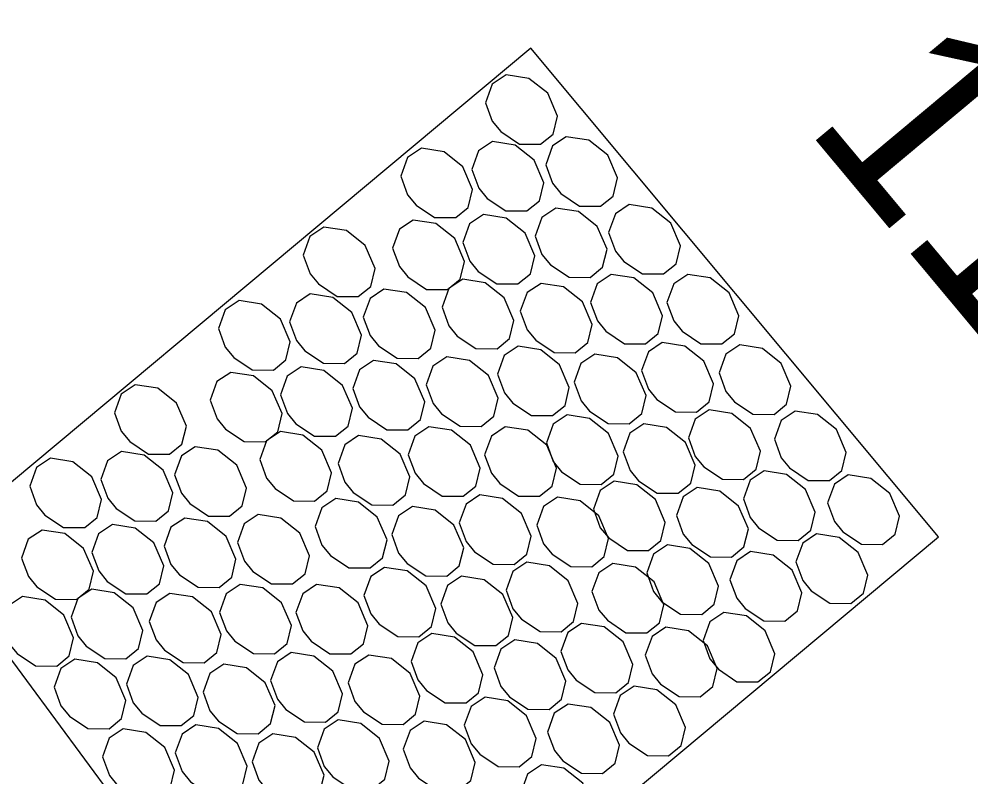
# Model space of a CAD drawing. Extents: x 2042995 to 2043795, y 305365 to 306249.
# Drawn here: x 2043660.05 to 2043672.02, y 305810.4 to 305819.92 of the extents above; entities that cross this region are included whole.
import ezdxf

# ---------------------------------------------------------------- set-up
doc = ezdxf.new("R2010")
doc.units = 0
doc.layers.add('BR_GROUND LINES', color=7, linetype='Continuous')
doc.layers.add('BR_TEXT', color=7, linetype='Continuous')

msp = doc.modelspace()

# ---------------------------------------------------------------- linework, layer by layer
at = {"layer": 'BR_GROUND LINES'}
msp.add_line((2043634.956, 305845.683), (2043664.731, 305805.404), dxfattribs=at)
at = {"layer": 'BR_TEXT'}
msp.add_lwpolyline([(2043661.476, 305806.836), (2043662.405, 305805.723), (2043671.615, 305813.415), (2043666.487, 305819.556), (2043657.277, 305811.863), (2043658.207, 305810.75)], dxfattribs=at)
for points in [[(2043666.767, 305818.476), (2043666.822, 305818.702), (2043666.7, 305818.989), (2043666.463, 305819.176), (2043666.178, 305819.221), (2043666.003, 305819.104), (2043665.918, 305818.869), (2043666.004, 305818.636), (2043666.111, 305818.506), (2043666.344, 305818.35), (2043666.609, 305818.348)], [(2043666.596, 305817.636), (2043666.651, 305817.863), (2043666.529, 305818.149), (2043666.292, 305818.337), (2043666.007, 305818.381), (2043665.832, 305818.265), (2043665.747, 305818.03), (2043665.833, 305817.797), (2043665.94, 305817.667), (2043666.173, 305817.511), (2043666.438, 305817.509)], [(2043667.524, 305817.697), (2043667.578, 305817.924), (2043667.456, 305818.21), (2043667.219, 305818.398), (2043666.934, 305818.442), (2043666.76, 305818.326), (2043666.675, 305818.091), (2043666.761, 305817.858), (2043666.867, 305817.728), (2043667.101, 305817.571), (2043667.365, 305817.57)], [(2043665.702, 305817.553), (2043665.756, 305817.779), (2043665.634, 305818.065), (2043665.397, 305818.253), (2043665.113, 305818.298), (2043664.938, 305818.181), (2043664.853, 305817.946), (2043664.939, 305817.713), (2043665.045, 305817.583), (2043665.279, 305817.427), (2043665.544, 305817.425)], [(2043667.391, 305816.801), (2043667.446, 305817.027), (2043667.324, 305817.313), (2043667.087, 305817.501), (2043666.802, 305817.546), (2043666.628, 305817.429), (2043666.543, 305817.194), (2043666.628, 305816.961), (2043666.735, 305816.831), (2043666.969, 305816.675), (2043667.233, 305816.673)], [(2043668.315, 305816.845), (2043668.37, 305817.071), (2043668.247, 305817.357), (2043668.011, 305817.545), (2043667.726, 305817.59), (2043667.551, 305817.473), (2043667.466, 305817.238), (2043667.552, 305817.005), (2043667.659, 305816.875), (2043667.892, 305816.719), (2043668.157, 305816.717)], [(2043666.483, 305816.72), (2043666.537, 305816.946), (2043666.415, 305817.232), (2043666.178, 305817.42), (2043665.894, 305817.465), (2043665.719, 305817.348), (2043665.634, 305817.113), (2043665.72, 305816.88), (2043665.826, 305816.75), (2043666.06, 305816.594), (2043666.325, 305816.592)], [(2043664.475, 305816.561), (2043664.529, 305816.787), (2043664.407, 305817.074), (2043664.17, 305817.262), (2043663.885, 305817.306), (2043663.711, 305817.189), (2043663.626, 305816.954), (2043663.712, 305816.721), (2043663.818, 305816.592), (2043664.052, 305816.435), (2043664.316, 305816.433)], [(2043665.599, 305816.65), (2043665.653, 305816.876), (2043665.531, 305817.163), (2043665.294, 305817.351), (2043665.01, 305817.395), (2043664.835, 305817.279), (2043664.75, 305817.043), (2043664.836, 305816.811), (2043664.942, 305816.681), (2043665.176, 305816.524), (2043665.441, 305816.522)], [(2043668.088, 305815.967), (2043668.143, 305816.193), (2043668.02, 305816.479), (2043667.783, 305816.667), (2043667.499, 305816.712), (2043667.324, 305816.595), (2043667.239, 305816.36), (2043667.325, 305816.127), (2043667.432, 305815.997), (2043667.665, 305815.841), (2043667.93, 305815.839)], [(2043669.049, 305815.966), (2043669.103, 305816.193), (2043668.981, 305816.479), (2043668.744, 305816.667), (2043668.46, 305816.711), (2043668.285, 305816.595), (2043668.2, 305816.359), (2043668.286, 305816.127), (2043668.392, 305815.997), (2043668.626, 305815.84), (2043668.891, 305815.839)], [(2043666.221, 305815.905), (2043666.275, 305816.132), (2043666.153, 305816.418), (2043665.916, 305816.606), (2043665.632, 305816.65), (2043665.457, 305816.534), (2043665.372, 305816.299), (2043665.458, 305816.066), (2043665.564, 305815.936), (2043665.798, 305815.78), (2043666.063, 305815.778)], [(2043667.205, 305815.855), (2043667.26, 305816.081), (2043667.137, 305816.367), (2043666.9, 305816.555), (2043666.616, 305816.599), (2043666.441, 305816.483), (2043666.356, 305816.248), (2043666.442, 305816.015), (2043666.549, 305815.885), (2043666.782, 305815.729), (2043667.047, 305815.727)], [(2043664.304, 305815.722), (2043664.358, 305815.948), (2043664.236, 305816.234), (2043663.999, 305816.422), (2043663.714, 305816.467), (2043663.54, 305816.35), (2043663.455, 305816.115), (2043663.541, 305815.882), (2043663.647, 305815.752), (2043663.881, 305815.596), (2043664.145, 305815.594)], [(2043665.231, 305815.783), (2043665.286, 305816.009), (2043665.163, 305816.295), (2043664.926, 305816.483), (2043664.642, 305816.528), (2043664.467, 305816.411), (2043664.382, 305816.176), (2043664.468, 305815.943), (2043664.574, 305815.813), (2043664.808, 305815.657), (2043665.073, 305815.655)], [(2043663.409, 305815.638), (2043663.464, 305815.864), (2043663.341, 305816.151), (2043663.104, 305816.338), (2043662.82, 305816.383), (2043662.645, 305816.266), (2043662.56, 305816.031), (2043662.646, 305815.798), (2043662.753, 305815.668), (2043662.986, 305815.512), (2043663.251, 305815.51)], [(2043666.918, 305815.064), (2043666.972, 305815.291), (2043666.85, 305815.577), (2043666.613, 305815.765), (2043666.328, 305815.809), (2043666.154, 305815.693), (2043666.069, 305815.458), (2043666.155, 305815.225), (2043666.261, 305815.095), (2043666.495, 305814.939), (2043666.759, 305814.937)], [(2043668.729, 305815.109), (2043668.784, 305815.336), (2043668.662, 305815.622), (2043668.425, 305815.81), (2043668.14, 305815.854), (2043667.966, 305815.738), (2043667.881, 305815.502), (2043667.966, 305815.27), (2043668.073, 305815.14), (2043668.307, 305814.983), (2043668.571, 305814.982)], [(2043669.704, 305815.08), (2043669.759, 305815.306), (2043669.637, 305815.592), (2043669.4, 305815.78), (2043669.115, 305815.825), (2043668.94, 305815.708), (2043668.855, 305815.473), (2043668.941, 305815.24), (2043669.048, 305815.11), (2043669.281, 305814.954), (2043669.546, 305814.952)], [(2043665.099, 305814.886), (2043665.154, 305815.112), (2043665.031, 305815.399), (2043664.794, 305815.586), (2043664.51, 305815.631), (2043664.335, 305815.514), (2043664.25, 305815.279), (2043664.336, 305815.046), (2043664.442, 305814.916), (2043664.676, 305814.76), (2043664.941, 305814.758)], [(2043666.022, 305814.93), (2043666.077, 305815.156), (2043665.955, 305815.443), (2043665.718, 305815.63), (2043665.433, 305815.675), (2043665.258, 305815.558), (2043665.174, 305815.323), (2043665.259, 305815.09), (2043665.366, 305814.96), (2043665.6, 305814.804), (2043665.864, 305814.802)], [(2043667.882, 305814.963), (2043667.937, 305815.189), (2043667.814, 305815.475), (2043667.577, 305815.663), (2043667.293, 305815.708), (2043667.118, 305815.591), (2043667.033, 305815.356), (2043667.119, 305815.123), (2043667.225, 305814.993), (2043667.459, 305814.837), (2043667.724, 305814.835)], [(2043664.19, 305814.805), (2043664.245, 305815.031), (2043664.122, 305815.317), (2043663.885, 305815.505), (2043663.601, 305815.55), (2043663.426, 305815.433), (2043663.341, 305815.198), (2043663.427, 305814.965), (2043663.533, 305814.835), (2043663.767, 305814.679), (2043664.032, 305814.677)], [(2043663.306, 305814.735), (2043663.361, 305814.962), (2043663.238, 305815.248), (2043663.001, 305815.436), (2043662.717, 305815.48), (2043662.542, 305815.364), (2043662.457, 305815.129), (2043662.543, 305814.896), (2043662.65, 305814.766), (2043662.883, 305814.61), (2043663.148, 305814.608)], [(2043662.102, 305814.58), (2043662.157, 305814.806), (2043662.035, 305815.092), (2043661.798, 305815.28), (2043661.513, 305815.325), (2043661.338, 305815.208), (2043661.253, 305814.973), (2043661.339, 305814.74), (2043661.446, 305814.61), (2043661.68, 305814.454), (2043661.944, 305814.452)], [(2043667.532, 305814.2), (2043667.587, 305814.426), (2043667.464, 305814.713), (2043667.227, 305814.9), (2043666.943, 305814.945), (2043666.768, 305814.828), (2043666.683, 305814.593), (2043666.769, 305814.36), (2043666.875, 305814.23), (2043667.109, 305814.074), (2043667.374, 305814.072)], [(2043669.319, 305814.264), (2043669.374, 305814.49), (2043669.251, 305814.776), (2043669.014, 305814.964), (2043668.73, 305815.009), (2043668.555, 305814.892), (2043668.47, 305814.657), (2043668.556, 305814.424), (2043668.663, 305814.294), (2043668.896, 305814.138), (2043669.161, 305814.136)], [(2043670.399, 305814.248), (2043670.454, 305814.474), (2043670.331, 305814.761), (2043670.094, 305814.949), (2043669.81, 305814.993), (2043669.635, 305814.876), (2043669.55, 305814.641), (2043669.636, 305814.408), (2043669.742, 305814.279), (2043669.976, 305814.122), (2043670.241, 305814.12)], [(2043665.795, 305814.052), (2043665.85, 305814.278), (2043665.728, 305814.565), (2043665.491, 305814.752), (2043665.206, 305814.797), (2043665.031, 305814.68), (2043664.946, 305814.445), (2043665.032, 305814.212), (2043665.139, 305814.082), (2043665.373, 305813.926), (2043665.637, 305813.924)], [(2043666.756, 305814.052), (2043666.811, 305814.278), (2043666.688, 305814.564), (2043666.451, 305814.752), (2043666.167, 305814.797), (2043665.992, 305814.68), (2043665.907, 305814.445), (2043665.993, 305814.212), (2043666.1, 305814.082), (2043666.333, 305813.926), (2043666.598, 305813.924)], [(2043668.498, 305814.089), (2043668.553, 305814.315), (2043668.431, 305814.601), (2043668.194, 305814.789), (2043667.909, 305814.834), (2043667.734, 305814.717), (2043667.649, 305814.482), (2043667.735, 305814.249), (2043667.842, 305814.119), (2043668.076, 305813.963), (2043668.34, 305813.961)], [(2043663.928, 305813.991), (2043663.983, 305814.217), (2043663.86, 305814.503), (2043663.623, 305814.691), (2043663.339, 305814.736), (2043663.164, 305814.619), (2043663.079, 305814.384), (2043663.165, 305814.151), (2043663.272, 305814.021), (2043663.505, 305813.865), (2043663.77, 305813.863)], [(2043664.912, 305813.94), (2043664.967, 305814.166), (2043664.845, 305814.452), (2043664.608, 305814.64), (2043664.323, 305814.685), (2043664.148, 305814.568), (2043664.064, 305814.333), (2043664.149, 305814.1), (2043664.256, 305813.97), (2043664.49, 305813.814), (2043664.754, 305813.812)], [(2043662.859, 305813.801), (2043662.913, 305814.027), (2043662.791, 305814.314), (2043662.554, 305814.502), (2043662.269, 305814.546), (2043662.095, 305814.43), (2043662.01, 305814.194), (2043662.096, 305813.962), (2043662.202, 305813.832), (2043662.436, 305813.675), (2043662.7, 305813.673)], [(2043661.931, 305813.74), (2043661.986, 305813.967), (2043661.864, 305814.253), (2043661.627, 305814.441), (2043661.342, 305814.485), (2043661.167, 305814.369), (2043661.082, 305814.133), (2043661.168, 305813.901), (2043661.275, 305813.771), (2043661.508, 305813.614), (2043661.773, 305813.612)], [(2043661.037, 305813.657), (2043661.091, 305813.883), (2043660.969, 305814.169), (2043660.732, 305814.357), (2043660.448, 305814.402), (2043660.273, 305814.285), (2043660.188, 305814.05), (2043660.274, 305813.817), (2043660.38, 305813.687), (2043660.614, 305813.531), (2043660.879, 305813.529)], [(2043670.009, 305813.496), (2043670.064, 305813.722), (2043669.941, 305814.009), (2043669.704, 305814.197), (2043669.42, 305814.241), (2043669.245, 305814.124), (2043669.16, 305813.889), (2043669.246, 305813.656), (2043669.352, 305813.527), (2043669.586, 305813.37), (2043669.851, 305813.368)], [(2043671.068, 305813.446), (2043671.123, 305813.673), (2043671.001, 305813.959), (2043670.764, 305814.147), (2043670.479, 305814.191), (2043670.304, 305814.075), (2043670.219, 305813.84), (2043670.305, 305813.607), (2043670.412, 305813.477), (2043670.645, 305813.321), (2043670.91, 305813.319)], [(2043668.124, 305813.368), (2043668.179, 305813.594), (2043668.057, 305813.881), (2043667.82, 305814.069), (2043667.535, 305814.113), (2043667.36, 305813.996), (2043667.275, 305813.761), (2043667.361, 305813.528), (2043667.468, 305813.399), (2043667.702, 305813.242), (2043667.966, 305813.24)], [(2043669.168, 305813.287), (2043669.223, 305813.513), (2043669.1, 305813.8), (2043668.863, 305813.988), (2043668.579, 305814.032), (2043668.404, 305813.915), (2043668.319, 305813.68), (2043668.405, 305813.447), (2043668.511, 305813.318), (2043668.745, 305813.161), (2043669.01, 305813.159)], [(2043664.625, 305813.15), (2043664.68, 305813.376), (2043664.557, 305813.662), (2043664.32, 305813.85), (2043664.036, 305813.895), (2043663.861, 305813.778), (2043663.776, 305813.543), (2043663.862, 305813.31), (2043663.968, 305813.18), (2043664.202, 305813.024), (2043664.467, 305813.022)], [(2043666.437, 305813.195), (2043666.492, 305813.421), (2043666.369, 305813.707), (2043666.132, 305813.895), (2043665.848, 305813.94), (2043665.673, 305813.823), (2043665.588, 305813.588), (2043665.674, 305813.355), (2043665.78, 305813.225), (2043666.014, 305813.069), (2043666.279, 305813.067)], [(2043667.412, 305813.165), (2043667.466, 305813.391), (2043667.344, 305813.677), (2043667.107, 305813.865), (2043666.822, 305813.91), (2043666.648, 305813.793), (2043666.563, 305813.558), (2043666.649, 305813.325), (2043666.755, 305813.195), (2043666.989, 305813.039), (2043667.253, 305813.037)], [(2043665.589, 305813.048), (2043665.644, 305813.274), (2043665.521, 305813.561), (2043665.285, 305813.748), (2043665, 305813.793), (2043664.825, 305813.676), (2043664.74, 305813.441), (2043664.826, 305813.208), (2043664.933, 305813.078), (2043665.166, 305812.922), (2043665.431, 305812.92)], [(2043662.727, 305812.905), (2043662.781, 305813.131), (2043662.659, 305813.417), (2043662.422, 305813.605), (2043662.137, 305813.65), (2043661.963, 305813.533), (2043661.878, 305813.298), (2043661.964, 305813.065), (2043662.07, 305812.935), (2043662.304, 305812.779), (2043662.568, 305812.777)], [(2043663.65, 305812.949), (2043663.705, 305813.175), (2043663.582, 305813.461), (2043663.346, 305813.649), (2043663.061, 305813.694), (2043662.886, 305813.577), (2043662.801, 305813.342), (2043662.887, 305813.109), (2043662.994, 305812.979), (2043663.227, 305812.823), (2043663.492, 305812.821)], [(2043660.934, 305812.754), (2043660.989, 305812.98), (2043660.866, 305813.267), (2043660.629, 305813.455), (2043660.345, 305813.499), (2043660.17, 305813.382), (2043660.085, 305813.147), (2043660.171, 305812.914), (2043660.277, 305812.785), (2043660.511, 305812.628), (2043660.776, 305812.626)], [(2043661.818, 305812.823), (2043661.872, 305813.05), (2043661.75, 305813.336), (2043661.513, 305813.524), (2043661.229, 305813.568), (2043661.054, 305813.452), (2043660.969, 305813.216), (2043661.055, 305812.984), (2043661.161, 305812.854), (2043661.395, 305812.697), (2043661.66, 305812.696)], [(2043670.67, 305812.705), (2043670.725, 305812.931), (2043670.602, 305813.217), (2043670.365, 305813.405), (2043670.081, 305813.45), (2043669.906, 305813.333), (2043669.821, 305813.098), (2043669.907, 305812.865), (2043670.013, 305812.735), (2043670.247, 305812.579), (2043670.512, 305812.577)], [(2043668.794, 305812.567), (2043668.849, 305812.793), (2043668.726, 305813.079), (2043668.489, 305813.267), (2043668.205, 305813.311), (2043668.03, 305813.195), (2043667.945, 305812.96), (2043668.031, 305812.727), (2043668.137, 305812.597), (2043668.371, 305812.441), (2043668.636, 305812.439)], [(2043669.84, 305812.482), (2043669.895, 305812.708), (2043669.772, 305812.995), (2043669.535, 305813.183), (2043669.251, 305813.227), (2043669.076, 305813.111), (2043668.991, 305812.875), (2043669.077, 305812.643), (2043669.184, 305812.513), (2043669.417, 305812.356), (2043669.682, 305812.354)], [(2043665.239, 305812.285), (2043665.294, 305812.511), (2043665.171, 305812.798), (2043664.935, 305812.986), (2043664.65, 305813.03), (2043664.475, 305812.913), (2043664.39, 305812.678), (2043664.476, 305812.445), (2043664.583, 305812.316), (2043664.816, 305812.159), (2043665.081, 305812.157)], [(2043667.026, 305812.349), (2043667.081, 305812.575), (2043666.959, 305812.862), (2043666.722, 305813.049), (2043666.437, 305813.094), (2043666.262, 305812.977), (2043666.177, 305812.742), (2043666.263, 305812.509), (2043666.37, 305812.379), (2043666.604, 305812.223), (2043666.868, 305812.221)], [(2043668.106, 305812.333), (2043668.161, 305812.559), (2043668.038, 305812.846), (2043667.802, 305813.034), (2043667.517, 305813.078), (2043667.342, 305812.961), (2043667.257, 305812.726), (2043667.343, 305812.493), (2043667.45, 305812.364), (2043667.683, 305812.207), (2043667.948, 305812.205)], [(2043666.206, 305812.174), (2043666.26, 305812.4), (2043666.138, 305812.687), (2043665.901, 305812.874), (2043665.617, 305812.919), (2043665.442, 305812.802), (2043665.357, 305812.567), (2043665.443, 305812.334), (2043665.549, 305812.204), (2043665.783, 305812.048), (2043666.048, 305812.046)], [(2043661.556, 305812.009), (2043661.611, 305812.236), (2043661.488, 305812.522), (2043661.251, 305812.71), (2043660.967, 305812.754), (2043660.792, 305812.638), (2043660.707, 305812.402), (2043660.793, 305812.17), (2043660.899, 305812.04), (2043661.133, 305811.883), (2043661.398, 305811.882)], [(2043663.423, 305812.071), (2043663.478, 305812.297), (2043663.355, 305812.583), (2043663.118, 305812.771), (2043662.834, 305812.816), (2043662.659, 305812.699), (2043662.574, 305812.464), (2043662.66, 305812.231), (2043662.767, 305812.101), (2043663, 305811.945), (2043663.265, 305811.943)], [(2043664.384, 305812.07), (2043664.438, 305812.296), (2043664.316, 305812.583), (2043664.079, 305812.771), (2043663.795, 305812.815), (2043663.62, 305812.699), (2043663.535, 305812.463), (2043663.621, 305812.231), (2043663.727, 305812.101), (2043663.961, 305811.944), (2043664.226, 305811.942)], [(2043660.685, 305811.917), (2043660.74, 305812.143), (2043660.617, 305812.43), (2043660.381, 305812.617), (2043660.096, 305812.662), (2043659.921, 305812.545), (2043659.836, 305812.31), (2043659.922, 305812.077), (2043660.029, 305811.947), (2043660.262, 305811.791), (2043660.527, 305811.789)], [(2043662.54, 305811.958), (2043662.595, 305812.185), (2043662.472, 305812.471), (2043662.236, 305812.659), (2043661.951, 305812.703), (2043661.776, 305812.587), (2043661.691, 305812.351), (2043661.777, 305812.119), (2043661.884, 305811.989), (2043662.117, 305811.832), (2043662.382, 305811.831)], [(2043669.502, 305811.718), (2043669.557, 305811.944), (2043669.435, 305812.231), (2043669.198, 305812.419), (2043668.913, 305812.463), (2043668.738, 305812.347), (2043668.653, 305812.111), (2043668.739, 305811.879), (2043668.846, 305811.749), (2043669.08, 305811.592), (2043669.344, 305811.59)], [(2043667.716, 305811.581), (2043667.771, 305811.808), (2043667.648, 305812.094), (2043667.411, 305812.282), (2043667.127, 305812.326), (2043666.952, 305812.21), (2043666.867, 305811.974), (2043666.953, 305811.742), (2043667.06, 305811.612), (2043667.293, 305811.455), (2043667.558, 305811.454)], [(2043668.776, 305811.532), (2043668.83, 305811.758), (2043668.708, 305812.044), (2043668.471, 305812.232), (2043668.186, 305812.277), (2043668.012, 305812.16), (2043667.927, 305811.925), (2043668.013, 305811.692), (2043668.119, 305811.562), (2043668.353, 305811.406), (2043668.617, 305811.404)], [(2043665.832, 305811.453), (2043665.886, 305811.679), (2043665.764, 305811.966), (2043665.527, 305812.154), (2043665.243, 305812.198), (2043665.068, 305812.082), (2043664.983, 305811.846), (2043665.069, 305811.614), (2043665.175, 305811.484), (2043665.409, 305811.327), (2043665.674, 305811.325)], [(2043666.875, 305811.372), (2043666.93, 305811.598), (2043666.807, 305811.885), (2043666.571, 305812.073), (2043666.286, 305812.117), (2043666.111, 305812.001), (2043666.026, 305811.765), (2043666.112, 305811.533), (2043666.219, 305811.403), (2043666.452, 305811.246), (2043666.717, 305811.244)], [(2043662.253, 305811.168), (2043662.307, 305811.395), (2043662.185, 305811.681), (2043661.948, 305811.869), (2043661.663, 305811.913), (2043661.489, 305811.797), (2043661.404, 305811.561), (2043661.49, 305811.329), (2043661.596, 305811.199), (2043661.83, 305811.042), (2043662.094, 305811.04)], [(2043664.065, 305811.213), (2043664.119, 305811.439), (2043663.997, 305811.726), (2043663.76, 305811.914), (2043663.475, 305811.958), (2043663.301, 305811.842), (2043663.216, 305811.606), (2043663.302, 305811.374), (2043663.408, 305811.244), (2043663.642, 305811.087), (2043663.906, 305811.085)], [(2043665.039, 305811.183), (2043665.094, 305811.41), (2043664.972, 305811.696), (2043664.735, 305811.884), (2043664.45, 305811.928), (2043664.275, 305811.812), (2043664.19, 305811.577), (2043664.276, 305811.344), (2043664.383, 305811.214), (2043664.617, 305811.058), (2043664.881, 305811.056)], [(2043661.343, 305811.129), (2043661.398, 305811.356), (2043661.275, 305811.642), (2043661.038, 305811.83), (2043660.754, 305811.874), (2043660.579, 305811.758), (2043660.494, 305811.522), (2043660.58, 305811.29), (2043660.686, 305811.16), (2043660.92, 305811.003), (2043661.185, 305811.001)], [(2043663.217, 305811.067), (2043663.272, 305811.293), (2043663.149, 305811.579), (2043662.912, 305811.767), (2043662.628, 305811.812), (2043662.453, 305811.695), (2043662.368, 305811.46), (2043662.454, 305811.227), (2043662.56, 305811.097), (2043662.794, 305810.941), (2043663.059, 305810.939)], [(2043668.377, 305810.79), (2043668.432, 305811.016), (2043668.309, 305811.303), (2043668.073, 305811.49), (2043667.788, 305811.535), (2043667.613, 305811.418), (2043667.528, 305811.183), (2043667.614, 305810.95), (2043667.721, 305810.82), (2043667.954, 305810.664), (2043668.219, 305810.662)], [(2043666.501, 305810.652), (2043666.556, 305810.878), (2043666.433, 305811.164), (2043666.197, 305811.352), (2043665.912, 305811.397), (2043665.737, 305811.28), (2043665.652, 305811.045), (2043665.738, 305810.812), (2043665.845, 305810.682), (2043666.078, 305810.526), (2043666.343, 305810.524)], [(2043667.547, 305810.567), (2043667.602, 305810.794), (2043667.48, 305811.08), (2043667.243, 305811.268), (2043666.958, 305811.312), (2043666.783, 305811.196), (2043666.698, 305810.96), (2043666.784, 305810.728), (2043666.891, 305810.598), (2043667.125, 305810.441), (2043667.389, 305810.44)], [(2043664.654, 305810.368), (2043664.709, 305810.594), (2043664.586, 305810.88), (2043664.349, 305811.068), (2043664.065, 305811.113), (2043663.89, 305810.996), (2043663.805, 305810.761), (2043663.891, 305810.528), (2043663.998, 305810.398), (2043664.231, 305810.242), (2043664.496, 305810.24)], [(2043665.734, 305810.352), (2043665.789, 305810.578), (2043665.666, 305810.865), (2043665.429, 305811.052), (2043665.145, 305811.097), (2043664.97, 305810.98), (2043664.885, 305810.745), (2043664.971, 305810.512), (2043665.077, 305810.382), (2043665.311, 305810.226), (2043665.576, 305810.224)], [(2043661.952, 305810.254), (2043662.007, 305810.48), (2043661.885, 305810.767), (2043661.648, 305810.955), (2043661.363, 305810.999), (2043661.188, 305810.882), (2043661.103, 305810.647), (2043661.189, 305810.414), (2043661.296, 305810.285), (2043661.529, 305810.128), (2043661.794, 305810.126)], [(2043662.867, 305810.304), (2043662.922, 305810.53), (2043662.799, 305810.816), (2043662.562, 305811.004), (2043662.278, 305811.049), (2043662.103, 305810.932), (2043662.018, 305810.697), (2043662.104, 305810.464), (2043662.21, 305810.334), (2043662.444, 305810.178), (2043662.709, 305810.176)], [(2043663.833, 305810.192), (2043663.888, 305810.419), (2043663.766, 305810.705), (2043663.529, 305810.893), (2043663.244, 305810.937), (2043663.069, 305810.821), (2043662.985, 305810.586), (2043663.07, 305810.353), (2043663.177, 305810.223), (2043663.411, 305810.067), (2043663.675, 305810.065)], [(2043667.21, 305809.803), (2043667.264, 305810.03), (2043667.142, 305810.316), (2043666.905, 305810.504), (2043666.621, 305810.548), (2043666.446, 305810.432), (2043666.361, 305810.196), (2043666.447, 305809.964), (2043666.553, 305809.834), (2043666.787, 305809.677), (2043667.052, 305809.676)]]:
    msp.add_lwpolyline(points, close=True, dxfattribs=at)

# ---------------------------------------------------------------- texts
msp.add_text('1108+00', height=2.5, rotation=309.8684, dxfattribs=at).set_placement((2043669.908, 305818.593))

doc.saveas('drawing.dxf')
